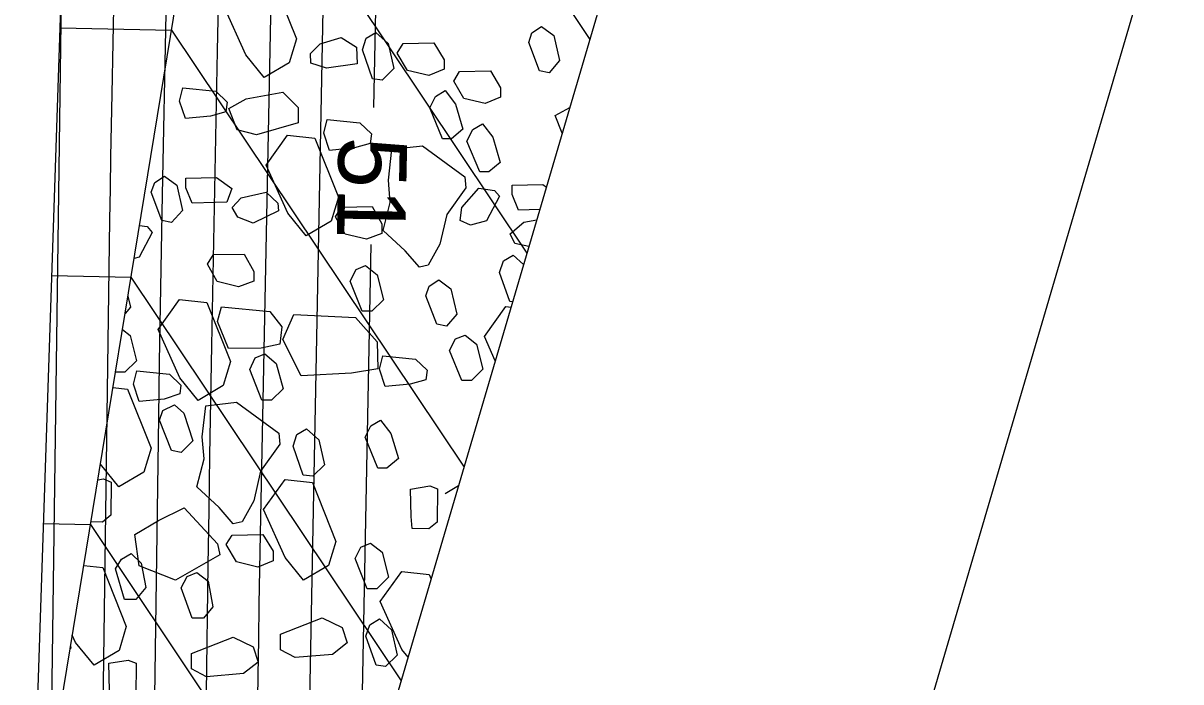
# Model space of a CAD drawing. Extents: x 2384780 to 2405861, y 547869 to 573706.
# Drawn here: x 2395723.89 to 2395757.69, y 553731.93 to 553751.17 of the extents above; entities that cross this region are included whole.
import ezdxf

# ---------------------------------------------------------------- set-up
doc = ezdxf.new("R2010")
doc.units = 0
for name, color, linetype in [('Breaklines', 7, 'Continuous'), ('Old_Level_56', 7, 'Continuous'), ('Old_Level_6', 7, 'Continuous'), ('Old_Level_60', 7, 'Continuous'), ('Old_Level_61', 7, 'Continuous'), ('Old_Level_63', 7, 'Continuous')]:
    doc.layers.add(name, color=color, linetype=linetype)

msp = doc.modelspace()

# ---------------------------------------------------------------- linework, layer by layer
at = {"layer": 'Breaklines'}
msp.add_line((2395756.774, 553806.246), (2395733.1315, 553725.8665), dxfattribs=at)
at = {"layer": 'Old_Level_56'}
for p, q in [((2395724.1335, 553726.05625), (2395738.98875, 553816.62325)), ((2395724.1335, 553726.05625), (2395726.70425, 553803.264)), ((2395724.96525, 553751.03325), (2395728.219, 553750.9645)), ((2395724.724, 553743.793), (2395727.03475, 553743.74425)), ((2395724.483, 553736.55275), (2395725.8505, 553736.524))]:
    msp.add_line(p, q, dxfattribs=at)
at = {"layer": 'Old_Level_6'}
for p, q in [((2395730.58775, 553765.40525), (2395740.43375, 553750.69275)), ((2395729.4035, 553758.185), (2395738.59675, 553744.4475)), ((2395728.219, 553750.9645), (2395736.76, 553738.2025)), ((2395727.03475, 553743.74425), (2395734.923, 553731.95725)), ((2395725.8505, 553736.524), (2395732.9805, 553725.86975))]:
    msp.add_line(p, q, dxfattribs=at)
for points in [[(2395730.9225, 553749.58), (2395730.3845, 553750.2415), (2395729.75175, 553751.6475), (2395730.379, 553752.52175), (2395731.17975, 553752.433), (2395731.86325, 553750.7125), (2395731.6515, 553750.01175), (2395730.9225, 553749.58)], [(2395739.02625, 553751.0695), (2395739.381, 553750.8055), (2395739.54675, 553750.074), (2395739.246, 553749.71875), (2395738.96475, 553749.7765), (2395738.649, 553750.60225), (2395738.744, 553750.88275), (2395739.02625, 553751.0695)], [(2395732.2735, 553750.28025), (2395732.55575, 553750.5605), (2395733.17525, 553750.746), (2395733.62375, 553750.4625), (2395733.641, 553749.97475), (2395732.74075, 553749.84725), (2395732.291, 553749.9985), (2395732.2735, 553750.28025)], [(2395734.18825, 553750.8915), (2395734.5435, 553750.5715), (2395734.71, 553749.83925), (2395734.3705, 553749.50325), (2395734.09, 553749.54175), (2395733.79325, 553750.38625), (2395733.90675, 553750.72325), (2395734.18825, 553750.8915)], [(2395736.17925, 553749.819), (2395735.7285, 553749.63325), (2395735.11025, 553749.786), (2395734.812, 553750.29325), (2395734.98175, 553750.5735), (2395735.8825, 553750.58875), (2395736.18025, 553750.1), (2395736.17925, 553749.819)], [(2395737.82675, 553749.00125), (2395737.376, 553748.8155), (2395736.75775, 553748.96825), (2395736.4595, 553749.4755), (2395736.62925, 553749.75575), (2395737.53, 553749.771), (2395737.82775, 553749.28225), (2395737.82675, 553749.00125)], [(2395729.80525, 553748.58), (2395729.35425, 553748.45075), (2395728.623, 553748.378), (2395728.456, 553748.88525), (2395728.5505, 553749.279), (2395729.5075, 553749.18125), (2395729.84325, 553748.8615), (2395729.80525, 553748.58)], [(2395729.89475, 553748.6725), (2395730.40225, 553748.95175), (2395731.471, 553749.155), (2395731.92025, 553748.70375), (2395731.91825, 553748.253), (2395730.6985, 553747.902), (2395730.1365, 553748.0535), (2395729.89475, 553748.6725)], [(2395736.208, 553749.1955), (2395736.507, 553748.80125), (2395736.72975, 553748.069), (2395736.391, 553747.78925), (2395736.12775, 553747.78975), (2395735.75675, 553748.691), (2395735.927, 553749.028), (2395736.208, 553749.1955)], [(2395739.423, 553748.4715), (2395739.8495, 553748.70625)], [(2395734.016, 553747.65125), (2395733.56525, 553747.522), (2395732.834, 553747.44925), (2395732.667, 553747.9565), (2395732.7615, 553748.35), (2395733.7185, 553748.2525), (2395734.05425, 553747.9325), (2395734.016, 553747.65125)], [(2395739.62675, 553747.94925), (2395739.423, 553748.4715)], [(2395737.29725, 553748.2265), (2395737.59625, 553747.83225), (2395737.819, 553747.1), (2395737.48025, 553746.82025), (2395737.217, 553746.82075), (2395736.846, 553747.722), (2395737.01625, 553748.059), (2395737.29725, 553748.2265)], [(2395732.15075, 553744.9515), (2395731.61225, 553745.61325), (2395730.9795, 553747.0185), (2395731.60725, 553747.893), (2395732.40725, 553747.805), (2395733.09075, 553746.084), (2395732.8795, 553745.3835), (2395732.15075, 553744.9515)], [(2395735.55075, 553747.587), (2395736.78525, 553746.6825), (2395736.81175, 553746.35975), (2395736.25625, 553745.57725), (2395736.056, 553744.71225), (2395735.712, 553744.09875), (2395735.4575, 553744.036), (2395735.0445, 553744.518), (2395734.39775, 553745.1155), (2395734.6055, 553745.933), (2395734.55225, 553746.5785), (2395734.653, 553747.487), (2395735.55075, 553747.587)], [(2395728.01625, 553746.6945), (2395728.3715, 553746.4305), (2395728.53775, 553745.6985), (2395728.21775, 553745.34425), (2395727.9365, 553745.401), (2395727.621, 553746.22775), (2395727.734, 553746.5085), (2395728.01625, 553746.6945)], [(2395729.83175, 553745.94225), (2395729.494, 553745.9245), (2395728.819, 553745.90875), (2395728.6335, 553746.359), (2395728.6345, 553746.64075), (2395729.53425, 553746.6555), (2395729.9835, 553746.3355), (2395729.83175, 553745.94225)], [(2395736.64625, 553745.39975), (2395736.69525, 553745.78125), (2395737.191, 553746.34475), (2395737.65175, 553746.28275), (2395737.7975, 553746.1105), (2395737.41125, 553745.394), (2395736.94725, 553745.2695), (2395736.64625, 553745.39975)], [(2395738.97175, 553745.72225), (2395738.347, 553745.70775), (2395738.1615, 553746.158), (2395738.1625, 553746.43975), (2395739.06225, 553746.4545), (2395739.1655, 553746.381)], [(2395729.988, 553745.7825), (2395730.25175, 553746.06275), (2395730.98325, 553746.22875), (2395731.31975, 553745.909), (2395731.33825, 553745.6835), (2395730.6045, 553745.33), (2395730.1555, 553745.50075), (2395729.988, 553745.7825)], [(2395734.35925, 553745.0205), (2395733.909, 553744.85325), (2395733.2905, 553745.00575), (2395733.01125, 553745.51275), (2395733.1805, 553745.7935), (2395734.08075, 553745.809), (2395734.3605, 553745.3025), (2395734.35925, 553745.0205)], [(2395727.2825, 553745.255), (2395727.50925, 553745.2245), (2395727.655, 553745.05225), (2395727.269, 553744.33575), (2395727.1255, 553744.29725)], [(2395738.10925, 553745.0145), (2395738.50425, 553745.3505), (2395738.8845, 553745.42525)], [(2395738.65475, 553744.644), (2395738.239, 553744.73275), (2395738.10925, 553745.0145)], [(2395730.621, 553743.636), (2395730.171, 553743.469), (2395729.552, 553743.621), (2395729.27275, 553744.1285), (2395729.44225, 553744.40925), (2395730.34225, 553744.42475), (2395730.6215, 553743.91775), (2395730.621, 553743.636)], [(2395738.17975, 553743.0295), (2395738.0935, 553743.041), (2395737.79675, 553743.8865), (2395737.91025, 553744.2235), (2395738.1925, 553744.39125)], [(2395738.1925, 553744.39125), (2395738.499, 553744.11525)], [(2395733.8875, 553744.0845), (2395734.22375, 553743.82025), (2395734.409, 553743.08875), (2395734.07, 553742.753), (2395733.7895, 553742.7535), (2395733.436, 553743.6355), (2395733.6065, 553743.97325), (2395733.8875, 553744.0845)], [(2395736.02425, 553743.668), (2395736.37925, 553743.404), (2395736.545, 553742.6725), (2395736.244, 553742.31725), (2395735.963, 553742.37475), (2395735.64725, 553743.20075), (2395735.742, 553743.48125), (2395736.02425, 553743.668)], [(2395726.94425, 553743.193), (2395727.01675, 553742.8735), (2395726.862, 553742.69075)], [(2395728.996, 553740.1505), (2395728.45825, 553740.8115), (2395727.82525, 553742.2175), (2395728.45275, 553743.09175), (2395729.2535, 553743.00375), (2395729.9375, 553741.2825), (2395729.72525, 553740.58225), (2395728.996, 553740.1505)], [(2395731.381, 553741.78875), (2395730.837, 553741.67875), (2395729.881, 553741.66375), (2395729.56475, 553742.452), (2395729.679, 553742.883), (2395731.0845, 553742.74675), (2395731.43925, 553742.295), (2395731.381, 553741.78875)], [(2395737.673, 553741.3065), (2395737.35325, 553742.0165), (2395737.98075, 553742.89075), (2395738.134, 553742.874)], [(2395734.2395, 553741.06925), (2395733.47025, 553740.94125), (2395732.0075, 553740.87125), (2395731.46775, 553741.92325), (2395731.78875, 553742.6535), (2395733.589, 553742.5715), (2395734.2235, 553741.85725), (2395734.2395, 553741.06925)], [(2395726.78475, 553742.22), (2395727.01225, 553742.04125), (2395727.1965, 553741.30975), (2395726.8585, 553740.974), (2395726.5805, 553740.9745)], [(2395736.79075, 553742.05925), (2395737.127, 553741.79525), (2395737.311, 553741.06375), (2395736.97325, 553740.728), (2395736.69225, 553740.7285), (2395736.3385, 553741.61075), (2395736.50875, 553741.94825), (2395736.79075, 553742.05925)], [(2395730.9395, 553741.50525), (2395731.27675, 553741.22275), (2395731.48025, 553740.49), (2395731.14125, 553740.1545), (2395730.86, 553740.1555), (2395730.50725, 553741.0565), (2395730.6585, 553741.39375), (2395730.9395, 553741.50525)], [(2395735.64175, 553740.7535), (2395735.1915, 553740.62375), (2395734.46, 553740.5515), (2395734.293, 553741.05825), (2395734.388, 553741.452), (2395735.3435, 553741.3545), (2395735.68, 553741.03475), (2395735.64175, 553740.7535)], [(2395728.4565, 553740.33675), (2395728.006, 553740.1885), (2395727.27375, 553740.116), (2395727.10675, 553740.62275), (2395727.20225, 553741.01675), (2395728.15875, 553740.9195), (2395728.49475, 553740.59925), (2395728.4565, 553740.33675)], [(2395726.507, 553740.527), (2395726.9375, 553740.4795), (2395727.62125, 553738.75825), (2395727.4095, 553738.058), (2395726.681, 553737.62625)], [(2395728.30125, 553740.01825), (2395728.5815, 553739.77375), (2395728.84075, 553738.9665), (2395728.5025, 553738.63075), (2395728.22125, 553738.68775), (2395727.8675, 553739.56975), (2395727.9635, 553739.8515), (2395728.30125, 553740.01825)], [(2395730.11525, 553740.09425), (2395731.34975, 553739.18975), (2395731.37675, 553738.86725), (2395730.82075, 553738.08425), (2395730.6205, 553737.21975), (2395730.2765, 553736.606), (2395730.022, 553736.543), (2395729.609, 553737.025), (2395728.96225, 553737.62325), (2395729.17, 553738.4405), (2395729.11725, 553739.08575), (2395729.2175, 553739.99475), (2395730.11525, 553740.09425)], [(2395734.32475, 553739.57675), (2395734.62325, 553739.18225), (2395734.84625, 553738.45025), (2395734.50775, 553738.1705), (2395734.2445, 553738.17125), (2395733.873, 553739.0725), (2395734.04325, 553739.4095), (2395734.32475, 553739.57675)], [(2395732.16175, 553739.32075), (2395732.517, 553739.001), (2395732.68275, 553738.26825), (2395732.34425, 553737.9325), (2395732.063, 553737.97075), (2395731.766, 553738.81575), (2395731.87975, 553739.15325), (2395732.16175, 553739.32075)], [(2395726.681, 553737.62625), (2395726.1425, 553738.28775), (2395726.1405, 553738.29225)], [(2395726.0645, 553737.82925), (2395726.231, 553737.857), (2395726.45775, 553737.76525), (2395726.44675, 553736.796), (2395726.2025, 553736.59525), (2395725.86325, 553736.602)], [(2395732.076, 553734.89775), (2395731.53725, 553735.5595), (2395730.9045, 553736.96475), (2395731.53225, 553737.8395), (2395732.33275, 553737.75125), (2395733.01625, 553736.03025), (2395732.8045, 553735.33), (2395732.076, 553734.89775)], [(2395735.248, 553736.404), (2395735.21175, 553736.76375), (2395735.19375, 553737.5615), (2395735.759, 553737.656), (2395735.986, 553737.56425), (2395735.97475, 553736.595), (2395735.7305, 553736.39425), (2395735.248, 553736.404)], [(2395736.59925, 553737.6565), (2395736.20925, 553737.42525)], [(2395727.14375, 553736.23575), (2395727.8395, 553736.64525), (2395728.59025, 553737.01625), (2395729.5605, 553735.96225), (2395729.63325, 553735.64125), (2395728.339, 553734.8995), (2395727.27175, 553735.31625), (2395727.14375, 553736.23575)], [(2395731.1845, 553735.4635), (2395730.73425, 553735.2775), (2395730.11625, 553735.4305), (2395729.81775, 553735.9375), (2395729.98775, 553736.21825), (2395730.8875, 553736.233), (2395731.18625, 553735.7445), (2395731.1845, 553735.4635)], [(2395734.031, 553735.978), (2395734.367, 553735.7145), (2395734.5515, 553734.9825), (2395734.21275, 553734.646), (2395733.93225, 553734.6475), (2395733.57875, 553735.5295), (2395733.74875, 553735.86625), (2395734.031, 553735.978)], [(2395727.03625, 553735.68325), (2395727.335, 553735.40025), (2395727.4635, 553734.68775), (2395727.18075, 553734.3325), (2395726.844, 553734.33375), (2395726.58425, 553735.235), (2395726.754, 553735.51475), (2395727.03625, 553735.68325)], [(2395725.6545, 553735.329), (2395726.21425, 553735.26725), (2395726.89775, 553733.546), (2395726.686, 553732.84625), (2395725.957, 553732.414)], [(2395728.9555, 553735.1195), (2395729.29175, 553734.8745), (2395729.42075, 553734.12425), (2395729.157, 553733.78725), (2395728.8195, 553733.78875), (2395728.5035, 553734.67125), (2395728.67375, 553735.008), (2395728.9555, 553735.1195)], [(2395735.1275, 553732.6525), (2395734.94675, 553732.8745), (2395734.314, 553734.28), (2395734.9415, 553735.15475), (2395735.74225, 553735.06625), (2395735.797, 553734.9285)], [(2395733.34775, 553733.0675), (2395732.9155, 553732.7315), (2395731.833, 553732.643), (2395731.397, 553732.86825), (2395731.399, 553733.31825), (2395732.6195, 553733.801), (2395733.19975, 553733.518), (2395733.34775, 553733.0675)], [(2395734.28925, 553733.766), (2395734.6445, 553733.4465), (2395734.8105, 553732.71375), (2395734.4715, 553732.378), (2395734.1905, 553732.41625), (2395733.89375, 553733.26125), (2395734.00725, 553733.59825), (2395734.28925, 553733.766)], [(2395725.957, 553732.414), (2395725.4185, 553733.0755), (2395725.3205, 553733.293)], [(2395730.75175, 553732.5065), (2395730.319, 553732.1705), (2395729.2365, 553732.0815), (2395728.8005, 553732.30725), (2395728.8025, 553732.75675), (2395730.02325, 553733.23975), (2395730.6035, 553732.957), (2395730.75175, 553732.5065)], [(2395725.2685, 553732.97575), (2395725.28225, 553732.91475), (2395725.25375, 553732.8865)], [(2395726.446, 553731.3145), (2395726.41, 553731.6745), (2395726.3915, 553732.47275), (2395726.9565, 553732.567), (2395727.18375, 553732.47475), (2395727.17275, 553731.506), (2395726.9285, 553731.30525), (2395726.446, 553731.3145)]]:
    msp.add_lwpolyline(points, dxfattribs=at)
at = {"layer": 'Old_Level_60'}
for points in [[(2395734.8165, 553784.78625), (2395734.257, 553755.9455), (2395734.255, 553755.83925), (2395734.253, 553755.73275), (2395734.2515, 553755.6265), (2395734.24975, 553755.52025), (2395734.245, 553755.173), (2395734.244, 553755.09875), (2395734.24275, 553755.02425), (2395734.2415, 553754.95), (2395734.24, 553754.8755), (2395734.12, 553748.70325)], [(2395725.683, 553694.8075), (2395725.9665, 553715.1875), (2395725.98025, 553716.13725), (2395725.9955, 553717.087), (2395726.012, 553718.03675), (2395726.02975, 553718.9865), (2395726.0905, 553722.089), (2395726.103, 553722.75375), (2395726.1145, 553723.4185), (2395726.125, 553724.0835), (2395726.13475, 553724.74825), (2395726.4215, 553745.4215), (2395726.435, 553746.34225), (2395726.44975, 553747.263), (2395726.46575, 553748.1835), (2395726.483, 553749.10425), (2395726.5415, 553752.11175), (2395726.5535, 553752.75625), (2395726.56475, 553753.40075), (2395726.575, 553754.045), (2395726.58425, 553754.68975), (2395726.8745, 553775.6535)], [(2395727.1795, 553696.129), (2395727.364, 553709.398), (2395727.38825, 553711.0535), (2395727.41475, 553712.709), (2395727.4435, 553714.3645), (2395727.47475, 553716.02), (2395727.58025, 553721.42775), (2395727.602, 553722.5865), (2395727.62225, 553723.7455), (2395727.64075, 553724.90425), (2395727.65775, 553726.06325), (2395727.84625, 553739.65675), (2395727.86975, 553741.28025), (2395727.89575, 553742.9035), (2395727.924, 553744.52675), (2395727.9545, 553746.15), (2395728.0575, 553751.45275), (2395728.079, 553752.589), (2395728.09875, 553753.7255), (2395728.11675, 553754.86175), (2395728.13325, 553755.998), (2395728.32575, 553769.9135), (2395728.349, 553771.50475)], [(2395728.78425, 553705.22825), (2395728.807, 553706.77975), (2395728.83175, 553708.331), (2395728.85875, 553709.8825), (2395728.888, 553711.43375), (2395729.06075, 553720.28075), (2395729.09625, 553722.1765), (2395729.12925, 553724.07225), (2395729.1595, 553725.96825), (2395729.18725, 553727.864), (2395729.291, 553735.34025), (2395729.31425, 553736.94225), (2395729.33975, 553738.54425), (2395729.36775, 553740.146), (2395729.39775, 553741.748), (2395729.56525, 553750.3595), (2395729.6, 553752.20475), (2395729.632, 553754.05025), (2395729.66125, 553755.8955), (2395729.68825, 553757.741), (2395729.795, 553765.45125), (2395729.819, 553767.10325), (2395729.84525, 553768.7555), (2395729.87375, 553770.4075)], [(2395730.265, 553704.95375), (2395730.28375, 553705.95425), (2395730.5865, 553721.4635), (2395730.614, 553722.93125), (2395730.63975, 553724.399), (2395730.663, 553725.867), (2395730.6845, 553727.33475), (2395730.751, 553732.12975), (2395730.766, 553733.15725), (2395730.7825, 553734.18475), (2395730.80025, 553735.21225), (2395730.8195, 553736.23975), (2395731.11375, 553751.36325), (2395731.142, 553752.869), (2395731.16825, 553754.375), (2395731.19225, 553755.88075), (2395731.214, 553757.38675), (2395731.28225, 553762.30625), (2395731.2975, 553763.3605), (2395731.30825, 553764.0325)], [(2395734.04225, 553744.70425), (2395733.67025, 553725.59025), (2395733.669, 553725.52825), (2395733.668, 553725.46625), (2395733.667, 553725.40425), (2395733.666, 553725.342), (2395733.66325, 553725.1395), (2395733.6625, 553725.096), (2395733.662, 553725.0525), (2395733.66125, 553725.00925), (2395733.66025, 553724.96575), (2395733.08, 553695.232)]]:
    msp.add_lwpolyline(points, dxfattribs=at)
at = {"layer": 'Old_Level_61'}
for points in [[(2395731.68175, 553700.58775), (2395732.123, 553723.196), (2395732.1375, 553723.961), (2395732.15075, 553724.72575), (2395732.163, 553725.49075), (2395732.17425, 553726.25575), (2395732.20875, 553728.7545), (2395732.2165, 553729.29), (2395732.22525, 553729.8255), (2395732.2345, 553730.361), (2395732.2445, 553730.8965), (2395732.67625, 553753.0875), (2395732.6915, 553753.8935), (2395732.7055, 553754.6995), (2395732.71825, 553755.50575), (2395732.73, 553756.31175), (2395732.7665, 553758.94525), (2395732.77475, 553759.5095), (2395732.78375, 553760.07375), (2395732.7935, 553760.638), (2395732.804, 553761.20225), (2395733.2265, 553782.98)], [(2395724.30575, 553702.07025), (2395724.56875, 553720.977), (2395724.57225, 553721.221), (2395724.57625, 553721.465), (2395724.5805, 553721.709), (2395724.585, 553721.953), (2395724.6005, 553722.75025), (2395724.60375, 553722.921), (2395724.60675, 553723.09175), (2395724.6095, 553723.2625), (2395724.612, 553723.4335), (2395724.997, 553751.18625), (2395725, 553751.40425), (2395725.0035, 553751.62225), (2395725.00725, 553751.84025), (2395725.0115, 553752.05825), (2395725.02525, 553752.7705), (2395725.02825, 553752.92325), (2395725.03075, 553753.07575), (2395725.03325, 553753.2285), (2395725.0355, 553753.38125), (2395725.42325, 553781.3935)]]:
    msp.add_lwpolyline(points, dxfattribs=at)
at = {"layer": 'Old_Level_63'}
msp.add_line((2395759.084, 553760.942), (2395745.74525, 553715.59325), dxfattribs=at)
msp.add_ellipse((2395727.45003, 554021.05834), major_axis=(15.71221, 376.73026), ratio=0.59897866, dxfattribs=at)

# ---------------------------------------------------------------- texts
at = {"layer": 'Old_Level_60'}
msp.add_text('51', height=2, rotation=268.885186, dxfattribs=at).set_placement((2395733.10325, 553747.85675))

doc.saveas('drawing.dxf')
